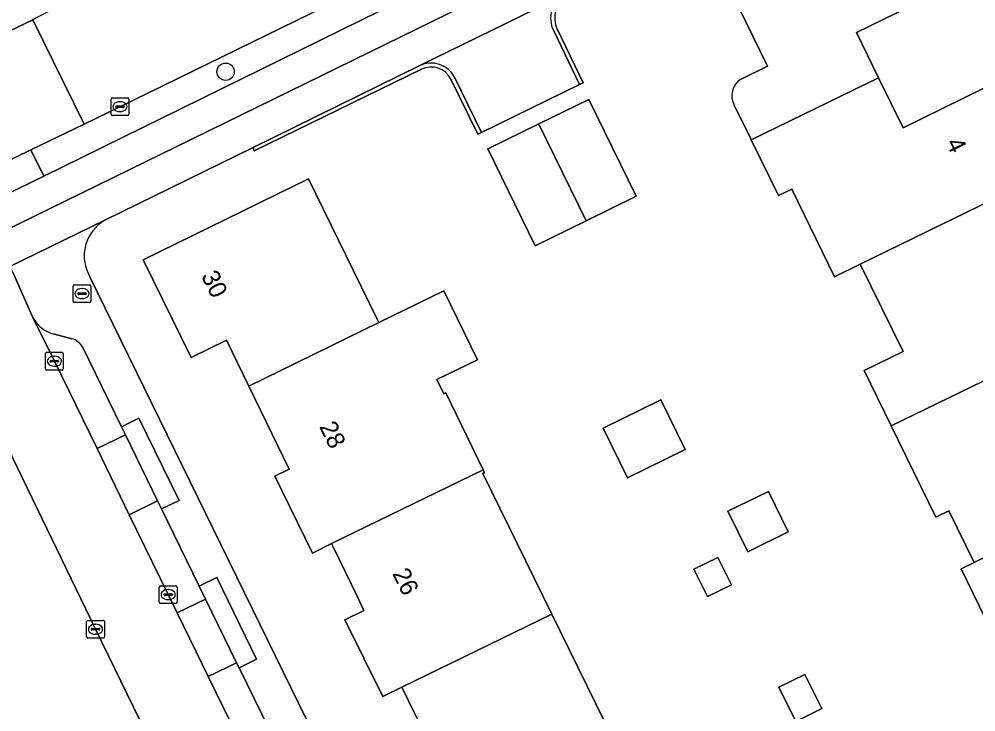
# Model space of a CAD drawing. Extents: x 160455 to 162082, y 388339 to 389736.
# Drawn here: x 160699.9 to 160753.8, y 388767.3 to 388806.3 of the extents above; entities that cross this region are included whole.
import ezdxf

# ---------------------------------------------------------------- set-up
doc = ezdxf.new("R2010")
doc.units = 0
for name, color, linetype in [('IMGEO_Berm_groen', 7, 'Continuous'), ('IMGEO_Boom', 7, 'Continuous'), ('IMGEO_Brandkraan', 7, 'Continuous'), ('IMGEO_Erf', 7, 'Continuous'), ('IMGEO_Fietspad_open', 7, 'Continuous'), ('IMGEO_Groenvoorziening', 7, 'Continuous'), ('IMGEO_Kolk', 7, 'Continuous'), ('IMGEO_Muur', 7, 'Continuous'), ('IMGEO_Pand', 7, 'Continuous'), ('IMGEO_Pand_nummerreeks', 7, 'Continuous'), ('IMGEO_Parkeervlak_open', 7, 'Continuous'), ('IMGEO_Rijbaan_lokaal_gesloten', 7, 'Continuous'), ('IMGEO_Verkeerseiland_open', 7, 'Continuous'), ('IMGEO_Voetpad_open', 7, 'Continuous')]:
    doc.layers.add(name, color=color, linetype=linetype)

msp = doc.modelspace()

# ---------------------------------------------------------------- linework, layer by layer
at = {"layer": 'IMGEO_Berm_groen'}
msp.add_lwpolyline([(160721.36, 388807.285), (160720.692, 388808.751), (160720.422, 388808.602), (160705.59, 388801.342), (160703.586, 388800.369), (160700.593, 388798.916), (160701.311, 388797.443)], close=True, dxfattribs=at)
at = {"layer": 'IMGEO_Boom'}
msp.add_circle((160711.554, 388803.309), 0.489, dxfattribs=at)
at = {"layer": 'IMGEO_Brandkraan'}
for p, q in [((160702.966, 388790.402), (160702.966, 388791.254)), ((160703.041, 388791.328), (160703.893, 388791.328)), ((160703.454, 388791.108), (160703.479, 388791.108)), ((160703.967, 388791.254), (160703.967, 388790.402)), ((160703.225, 388790.822), (160703.225, 388790.834)), ((160703.663, 388790.785), (160703.265, 388790.785)), ((160703.268, 388790.871), (160703.666, 388790.871)), ((160703.477, 388790.548), (160703.452, 388790.548)), ((160703.709, 388790.834), (160703.709, 388790.822)), ((160703.893, 388790.328), (160703.041, 388790.328))]:
    msp.add_line(p, q, dxfattribs=at)
for points in [[(160702.966, 388790.402), (160702.966, 388791.254)], [(160703.041, 388791.328), (160703.893, 388791.328)], [(160703.967, 388791.254), (160703.967, 388790.402)], [(160703.893, 388790.328), (160703.041, 388790.328)]]:
    msp.add_lwpolyline(points, dxfattribs=at)
for centre, radius, start, end in [((160703.043, 388791.252), 0.0765, 91.552, 178.448), ((160703.043, 388791.252), 0.0765, 91.552, 178.448), ((160703.891, 388791.252), 0.0765, 1.552, 88.448), ((160703.891, 388791.252), 0.0765, 1.552, 88.448), ((160703.265, 388790.831), 0.0403, 85.8775, 175.7526), ((160703.262, 388790.821), 0.0366, 178.938, 274.7102), ((160703.666, 388790.828), 0.043, 264.8664, 352.4533), ((160703.67, 388790.833), 0.0386, 1.7309, 96.639), ((160703.043, 388790.404), 0.0765, 181.552, 268.448), ((160703.043, 388790.404), 0.0765, 181.552, 268.448), ((160703.891, 388790.404), 0.0765, 271.552, 358.448), ((160703.891, 388790.404), 0.0765, 271.552, 358.448)]:
    msp.add_arc(centre, radius, start, end, dxfattribs=at)
for centre, major_axis, ratio, start_param, end_param in [((160703.453, 388790.828), (-0.387, 0.002), 0.722429, 4.712389, 7.853982), ((160703.478, 388790.828), (-0.39, 0.002), 0.717154, 1.570796, 4.712389)]:
    msp.add_ellipse(centre, major_axis=major_axis, ratio=ratio, start_param=start_param, end_param=end_param, dxfattribs=at)
at = {"layer": 'IMGEO_Erf'}
for points in [[(160740.569, 388802.888), (160742.068, 388803.624), (160739.584, 388808.699), (160748.904, 388813.275), (160751.608, 388807.748), (160747.062, 388805.524), (160748.312, 388802.966), (160749.688, 388800.152), (160754.231, 388802.38)], [(160730.227, 388805.717), (160731.686, 388802.688), (160731.478, 388802.588), (160725.96, 388799.894), (160725.752, 388799.792), (160724.235, 388802.894)], [(160722.579, 388803.451), (160713.158, 388798.869), (160713.096, 388799.04), (160704.759, 388794.962)], [(160755.369, 388770.42), (160752.96, 388775.341), (160753.697, 388775.7), (160752.274, 388778.609), (160751.538, 388778.249), (160749.025, 388783.384), (160747.5, 388786.499), (160749.69, 388787.572), (160747.282, 388792.491), (160745.828, 388791.78), (160743.42, 388796.7), (160742.684, 388796.339), (160741.146, 388799.481), (160741.102, 388799.571), (160740.191, 388801.433)], [(160722.157, 388767.292), (160721.548, 388768.544), (160721.479, 388768.685), (160720.4, 388768.158), (160718.267, 388772.472), (160719.342, 388773.004), (160718.953, 388773.806), (160717.586, 388776.619), (160717.517, 388776.76), (160716.438, 388776.234), (160714.317, 388780.552), (160715.134, 388780.953), (160712.86, 388785.62), (160711.598, 388788.209), (160709.605, 388787.231), (160706.912, 388792.72), (160716.215, 388797.285), (160718.734, 388792.152), (160720.105, 388789.358), (160720.181, 388789.204), (160723.83, 388790.991), (160725.725, 388787.11), (160723.444, 388785.996), (160723.835, 388785.197), (160723.943, 388785.25), (160726.058, 388780.921), (160726.133, 388780.768), (160726.025, 388780.715), (160729.91, 388772.801), (160733.875, 388764.725)], [(160703.918, 388791.781), (160724.364, 388750), (160764.9, 388667.168), (160765.381, 388666.169), (160766.298, 388664.267), (160941.708, 388750)]]:
    msp.add_lwpolyline(points, dxfattribs=at)
for points in [[(160728.981, 388793.523), (160726.316, 388798.977), (160729.177, 388800.375), (160732.006, 388801.758), (160734.672, 388796.304), (160731.843, 388794.922)], [(160734.177, 388780.472), (160732.811, 388783.255), (160736.054, 388784.846), (160737.419, 388782.064)], [(160740.947, 388776.304), (160739.833, 388778.579), (160742.116, 388779.696), (160743.229, 388777.421)], [(160738.673, 388773.778), (160737.915, 388775.322), (160739.272, 388775.988), (160740.03, 388774.444)], [(160745.111, 388767.48), (160743.646, 388766.761), (160742.699, 388768.689), (160744.164, 388769.408)]]:
    msp.add_lwpolyline(points, close=True, dxfattribs=at)
for centre, radius, start, end in [((160731.374, 388806.321), 1.296, 113.309, 207.7642), ((160723.127, 388802.34), 1.239, 26.5783, 116.2407), ((160741.119, 388801.969), 1.071, 120.884, 209.9897), ((160705.9, 388792.959), 2.305, 119.6569, 210.7248)]:
    msp.add_arc(centre, radius, start, end, dxfattribs=at)
at = {"layer": 'IMGEO_Fietspad_open'}
msp.add_lwpolyline([(160814.94, 388853.077), (160807.357, 388849.403), (160800.037, 388845.82), (160791.543, 388841.683), (160784.31, 388838.109), (160774.906, 388833.514), (160767.644, 388829.959), (160760.974, 388826.661), (160747.35, 388819.997), (160728.479, 388810.767), (160721.36, 388807.285), (160701.311, 388797.443), (160693.649, 388793.713), (160694.449, 388792.087), (160749.247, 388818.903), (160815.775, 388851.461)], dxfattribs=at)
at = {"layer": 'IMGEO_Groenvoorziening'}
msp.add_lwpolyline([(160728.92, 388721.478), (160721.425, 388736.799), (160714.944, 388750), (160712.441, 388755.098), (160704.23, 388771.946), (160697.898, 388784.974), (160695.603, 388789.801), (160695.296, 388790.366), (160693.116, 388789.299), (160694.069, 388787.448), (160694.871, 388785.89), (160689.061, 388782.446), (160639.282, 388758.403)], dxfattribs=at)
at = {"layer": 'IMGEO_Kolk'}
for p, q in [((160705.107, 388800.92), (160705.107, 388801.772)), ((160705.182, 388801.846), (160706.034, 388801.846)), ((160706.108, 388801.772), (160706.108, 388800.92)), ((160705.366, 388801.34), (160705.366, 388801.352)), ((160705.804, 388801.303), (160705.406, 388801.303)), ((160705.409, 388801.389), (160705.807, 388801.389)), ((160705.595, 388801.626), (160705.62, 388801.626)), ((160705.85, 388801.352), (160705.85, 388801.34)), ((160706.034, 388800.846), (160705.182, 388800.846)), ((160705.618, 388801.066), (160705.593, 388801.066)), ((160701.416, 388786.6), (160701.416, 388787.452)), ((160701.491, 388787.526), (160702.343, 388787.526)), ((160701.904, 388787.306), (160701.929, 388787.306)), ((160702.417, 388787.452), (160702.417, 388786.6)), ((160701.675, 388787.02), (160701.675, 388787.032)), ((160702.113, 388786.983), (160701.715, 388786.983)), ((160701.718, 388787.069), (160702.116, 388787.069)), ((160701.927, 388786.746), (160701.902, 388786.746)), ((160702.159, 388787.032), (160702.159, 388787.02)), ((160702.343, 388786.526), (160701.491, 388786.526)), ((160707.818, 388773.467), (160707.818, 388774.319)), ((160707.893, 388774.393), (160708.745, 388774.393)), ((160708.819, 388774.319), (160708.819, 388773.467)), ((160708.077, 388773.887), (160708.077, 388773.899)), ((160708.515, 388773.85), (160708.117, 388773.85)), ((160708.12, 388773.936), (160708.518, 388773.936)), ((160708.306, 388774.173), (160708.331, 388774.173)), ((160708.561, 388773.899), (160708.561, 388773.887)), ((160708.745, 388773.393), (160707.893, 388773.393)), ((160708.329, 388773.613), (160708.304, 388773.613)), ((160703.728, 388771.52), (160703.728, 388772.372)), ((160703.803, 388772.446), (160704.655, 388772.446)), ((160704.216, 388772.226), (160704.241, 388772.226)), ((160704.729, 388772.372), (160704.729, 388771.52)), ((160703.987, 388771.94), (160703.987, 388771.952)), ((160704.425, 388771.903), (160704.027, 388771.903)), ((160704.03, 388771.989), (160704.428, 388771.989)), ((160704.239, 388771.666), (160704.214, 388771.666)), ((160704.471, 388771.952), (160704.471, 388771.94)), ((160704.655, 388771.446), (160703.803, 388771.446))]:
    msp.add_line(p, q, dxfattribs=at)
for points in [[(160705.107, 388800.92), (160705.107, 388801.772)], [(160705.182, 388801.846), (160706.034, 388801.846)], [(160706.108, 388801.772), (160706.108, 388800.92)], [(160706.034, 388800.846), (160705.182, 388800.846)], [(160701.416, 388786.6), (160701.416, 388787.452)], [(160701.491, 388787.526), (160702.343, 388787.526)], [(160702.417, 388787.452), (160702.417, 388786.6)], [(160702.343, 388786.526), (160701.491, 388786.526)], [(160707.818, 388773.467), (160707.818, 388774.319)], [(160707.893, 388774.393), (160708.745, 388774.393)], [(160708.819, 388774.319), (160708.819, 388773.467)], [(160708.745, 388773.393), (160707.893, 388773.393)], [(160703.728, 388771.52), (160703.728, 388772.372)], [(160703.803, 388772.446), (160704.655, 388772.446)], [(160704.729, 388772.372), (160704.729, 388771.52)], [(160704.655, 388771.446), (160703.803, 388771.446)]]:
    msp.add_lwpolyline(points, dxfattribs=at)
for centre, radius, start, end in [((160705.184, 388801.77), 0.0765, 91.552, 178.448), ((160705.184, 388801.77), 0.0765, 91.552, 178.448), ((160706.032, 388801.77), 0.0765, 1.552, 88.448), ((160706.032, 388801.77), 0.0765, 1.552, 88.448), ((160705.406, 388801.349), 0.0403, 85.8775, 175.7526), ((160705.403, 388801.339), 0.0366, 178.938, 274.7102), ((160705.807, 388801.346), 0.043, 264.8664, 352.4533), ((160705.811, 388801.351), 0.0386, 1.7309, 96.639), ((160705.184, 388800.922), 0.0765, 181.552, 268.448), ((160705.184, 388800.922), 0.0765, 181.552, 268.448), ((160706.032, 388800.922), 0.0765, 271.552, 358.448), ((160706.032, 388800.922), 0.0765, 271.552, 358.448), ((160701.493, 388787.45), 0.0765, 91.552, 178.448), ((160701.493, 388787.45), 0.0765, 91.552, 178.448), ((160702.341, 388787.45), 0.0765, 1.552, 88.448), ((160702.341, 388787.45), 0.0765, 1.552, 88.448), ((160701.715, 388787.029), 0.0403, 85.8775, 175.7526), ((160701.712, 388787.019), 0.0366, 178.938, 274.7102), ((160702.116, 388787.026), 0.043, 264.8664, 352.4533), ((160702.12, 388787.031), 0.0386, 1.7309, 96.639), ((160701.493, 388786.602), 0.0765, 181.552, 268.448), ((160701.493, 388786.602), 0.0765, 181.552, 268.448), ((160702.341, 388786.602), 0.0765, 271.552, 358.448), ((160702.341, 388786.602), 0.0765, 271.552, 358.448), ((160707.895, 388774.317), 0.0765, 91.552, 178.448), ((160707.895, 388774.317), 0.0765, 91.552, 178.448), ((160708.743, 388774.317), 0.0765, 1.552, 88.448), ((160708.743, 388774.317), 0.0765, 1.552, 88.448), ((160708.117, 388773.896), 0.0403, 85.8775, 175.7526), ((160708.114, 388773.886), 0.0366, 178.938, 274.7102), ((160708.518, 388773.893), 0.043, 264.8664, 352.4533), ((160708.522, 388773.898), 0.0386, 1.7309, 96.639), ((160707.895, 388773.469), 0.0765, 181.552, 268.448), ((160707.895, 388773.469), 0.0765, 181.552, 268.448), ((160708.743, 388773.469), 0.0765, 271.552, 358.448), ((160708.743, 388773.469), 0.0765, 271.552, 358.448), ((160703.805, 388772.37), 0.0765, 91.552, 178.448), ((160703.805, 388772.37), 0.0765, 91.552, 178.448), ((160704.653, 388772.37), 0.0765, 1.552, 88.448), ((160704.653, 388772.37), 0.0765, 1.552, 88.448), ((160704.027, 388771.949), 0.0403, 85.8775, 175.7526), ((160704.024, 388771.939), 0.0366, 178.938, 274.7102), ((160704.428, 388771.946), 0.043, 264.8664, 352.4533), ((160704.432, 388771.951), 0.0386, 1.7309, 96.639), ((160703.805, 388771.522), 0.0765, 181.552, 268.448), ((160703.805, 388771.522), 0.0765, 181.552, 268.448), ((160704.653, 388771.522), 0.0765, 271.552, 358.448), ((160704.653, 388771.522), 0.0765, 271.552, 358.448)]:
    msp.add_arc(centre, radius, start, end, dxfattribs=at)
for centre, major_axis, ratio, start_param, end_param in [((160705.594, 388801.346), (-0.387, 0.002), 0.722429, 4.712389, 7.853982), ((160705.619, 388801.346), (-0.39, 0.002), 0.717154, 1.570796, 4.712389), ((160701.903, 388787.026), (-0.387, 0.002), 0.722429, 4.712389, 7.853982), ((160701.928, 388787.026), (-0.39, 0.002), 0.717154, 1.570796, 4.712389), ((160708.305, 388773.893), (-0.387, 0.002), 0.722429, 4.712389, 7.853982), ((160708.33, 388773.893), (-0.39, 0.002), 0.717154, 1.570796, 4.712389), ((160704.215, 388771.946), (-0.387, 0.002), 0.722429, 4.712389, 7.853982), ((160704.24, 388771.946), (-0.39, 0.002), 0.717154, 1.570796, 4.712389)]:
    msp.add_ellipse(centre, major_axis=major_axis, ratio=ratio, start_param=start_param, end_param=end_param, dxfattribs=at)
at = {"layer": 'IMGEO_Muur'}
for points in [[(160730.022, 388805.61), (160731.478, 388802.588), (160731.686, 388802.688), (160730.227, 388805.717)], [(160722.48, 388803.659), (160713.096, 388799.04), (160713.158, 388798.869), (160722.579, 388803.451)], [(160724.235, 388802.894), (160725.752, 388799.792), (160725.96, 388799.894), (160724.442, 388802.997)]]:
    msp.add_lwpolyline(points, dxfattribs=at)
for centre, radius, start, end in [((160731.373, 388806.321), 1.526, 118.8179, 207.7528), ((160731.374, 388806.321), 1.296, 113.309, 207.7642), ((160723.115, 388802.304), 1.497, 27.5894, 115.1207), ((160723.127, 388802.34), 1.239, 26.5783, 116.2407)]:
    msp.add_arc(centre, radius, start, end, dxfattribs=at)
at = {"layer": 'IMGEO_Pand'}
msp.add_lwpolyline([(160740.191, 388801.433), (160741.102, 388799.571), (160741.146, 388799.481), (160748.312, 388802.966), (160747.062, 388805.524), (160751.608, 388807.748), (160748.904, 388813.275), (160739.584, 388808.699), (160742.068, 388803.624), (160740.569, 388802.888)], dxfattribs=at)
for points in [[(160756.237, 388796.855), (160755.5, 388798.362), (160756.066, 388798.639), (160754.231, 388802.38), (160749.688, 388800.152), (160748.312, 388802.966), (160741.146, 388799.481), (160742.684, 388796.339), (160743.42, 388796.7), (160745.828, 388791.78), (160747.282, 388792.491)], [(160731.843, 388794.922), (160734.672, 388796.304), (160732.006, 388801.758), (160729.177, 388800.375), (160729.188, 388800.353)], [(160731.843, 388794.922), (160729.188, 388800.353), (160729.177, 388800.375), (160726.316, 388798.977), (160728.981, 388793.523)], [(160712.86, 388785.62), (160720.181, 388789.204), (160720.105, 388789.358), (160718.734, 388792.152), (160716.215, 388797.285), (160706.912, 388792.72), (160709.605, 388787.231), (160711.598, 388788.209)], [(160749.025, 388783.384), (160756.132, 388786.849), (160754.753, 388789.659), (160759.355, 388791.904), (160757.521, 388795.663), (160756.954, 388795.387), (160756.237, 388796.855), (160747.282, 388792.491), (160749.69, 388787.572), (160747.5, 388786.499)], [(160723.943, 388785.25), (160723.835, 388785.197), (160723.444, 388785.996), (160725.725, 388787.11), (160723.83, 388790.991), (160720.181, 388789.204), (160712.86, 388785.62), (160715.134, 388780.953), (160714.317, 388780.552), (160716.438, 388776.234), (160717.517, 388776.76), (160726.058, 388780.921)], [(160749.025, 388783.384), (160751.538, 388778.249), (160752.274, 388778.609), (160753.697, 388775.7), (160764.101, 388780.783), (160763.371, 388782.269), (160763.937, 388782.546), (160762.105, 388786.298), (160757.504, 388784.052), (160756.132, 388786.849)], [(160734.177, 388780.472), (160737.419, 388782.064), (160736.054, 388784.846), (160732.811, 388783.255)], [(160726.058, 388780.921), (160717.517, 388776.76), (160717.586, 388776.619), (160718.953, 388773.806), (160719.342, 388773.004), (160718.267, 388772.472), (160720.4, 388768.158), (160721.479, 388768.685), (160729.91, 388772.801), (160726.025, 388780.715), (160726.133, 388780.768)], [(160756.893, 388767.305), (160763.999, 388770.779), (160762.63, 388773.573), (160767.23, 388775.821), (160765.39, 388779.587), (160764.824, 388779.31), (160764.101, 388780.783), (160753.697, 388775.7), (160752.96, 388775.341), (160755.369, 388770.42)], [(160739.833, 388778.579), (160740.947, 388776.304), (160743.229, 388777.421), (160742.116, 388779.696)], [(160737.915, 388775.322), (160738.673, 388773.778), (160740.03, 388774.444), (160739.272, 388775.988)], [(160729.91, 388772.801), (160721.479, 388768.685), (160721.548, 388768.544), (160722.157, 388767.292), (160723.311, 388764.922), (160722.234, 388764.393), (160724.355, 388760.068), (160725.433, 388760.596), (160733.875, 388764.725)], [(160742.699, 388768.689), (160743.646, 388766.761), (160745.111, 388767.48), (160744.164, 388769.408)]]:
    msp.add_lwpolyline(points, close=True, dxfattribs=at)
msp.add_arc((160741.119, 388801.969), 1.071, 120.884, 209.9897, dxfattribs=at)
at = {"layer": 'IMGEO_Parkeervlak_open'}
for points in [[(160730.637, 388807.658), (160722.48, 388803.659)], [(160724.442, 388802.997), (160725.96, 388799.894), (160731.478, 388802.588), (160730.022, 388805.61)], [(160700.706, 388789.491), (160701.916, 388787.025), (160704.313, 388782.107), (160705.909, 388782.885), (160705.688, 388783.337), (160703.494, 388787.832)], [(160702.893, 388788.291), (160701.916, 388788.539)]]:
    msp.add_lwpolyline(points, dxfattribs=at)
for points in [[(160705.909, 388782.885), (160704.313, 388782.107), (160706.127, 388778.388), (160707.724, 388779.167)], [(160707.945, 388778.713), (160707.724, 388779.167), (160706.127, 388778.388), (160708.318, 388773.893), (160708.821, 388772.864), (160710.42, 388773.646), (160710.062, 388774.377)], [(160710.42, 388773.646), (160708.821, 388772.864), (160710.574, 388769.28), (160712.173, 388770.062)], [(160712.313, 388769.775), (160712.173, 388770.062), (160710.574, 388769.28), (160712.803, 388764.723), (160714.404, 388765.506), (160714.035, 388766.254)]]:
    msp.add_lwpolyline(points, close=True, dxfattribs=at)
for centre, radius, start, end in [((160731.373, 388806.321), 1.526, 118.8179, 207.7528), ((160723.115, 388802.304), 1.497, 27.5894, 115.1207), ((160702.316, 388790.293), 1.799, 206.4671, 257.1432), ((160702.648, 388787.347), 0.975, 29.8115, 75.4486)]:
    msp.add_arc(centre, radius, start, end, dxfattribs=at)
at = {"layer": 'IMGEO_Rijbaan_lokaal_gesloten'}
for points in [[(160757.309, 388833.976), (160743.619, 388827.3), (160742.405, 388826.733), (160739.341, 388825.221), (160731.49, 388821.372), (160706.188, 388808.94), (160701.76, 388806.77), (160700.822, 388806.3), (160700.703, 388806.24), (160703.586, 388800.369), (160705.59, 388801.342), (160720.422, 388808.602), (160720.692, 388808.751), (160727.808, 388812.252), (160734.385, 388815.434), (160745.575, 388820.932), (160746.633, 388821.448), (160760.283, 388828.134)], [(160732.673, 388724.094), (160730.208, 388729.122), (160728.626, 388732.351), (160726.32, 388737.054), (160724.966, 388739.816), (160724.665, 388740.432), (160722.358, 388745.16), (160720.496, 388748.976), (160719.996, 388750), (160718.479, 388753.109), (160716.784, 388756.582), (160716.594, 388756.971), (160714.434, 388761.387), (160712.803, 388764.723), (160710.574, 388769.28), (160708.821, 388772.864), (160708.318, 388773.893), (160706.127, 388778.388), (160704.313, 388782.107), (160701.916, 388787.025), (160700.706, 388789.491), (160699.687, 388791.776)], [(160697.898, 388784.974), (160704.23, 388771.946), (160712.441, 388755.098), (160714.944, 388750), (160721.425, 388736.799), (160728.92, 388721.478)]]:
    msp.add_lwpolyline(points, dxfattribs=at)
msp.add_lwpolyline([(160686.503, 388791.99), (160688.347, 388792.888), (160689.101, 388793.311), (160689.717, 388793.611), (160700.593, 388798.916), (160703.586, 388800.369), (160700.703, 388806.24), (160697.98, 388804.929), (160686.823, 388799.459), (160683.606, 388797.854)], close=True, dxfattribs=at)
at = {"layer": 'IMGEO_Verkeerseiland_open'}
msp.add_lwpolyline([(160702.657, 388809.195), (160707.533, 388811.581), (160716.991, 388816.218), (160716.69, 388816.833), (160707.492, 388812.318), (160688.97, 388803.215), (160685.77, 388801.642), (160686.645, 388799.828), (160686.823, 388799.459), (160697.98, 388804.929), (160700.703, 388806.24), (160700.822, 388806.3), (160700.991, 388806.404)], dxfattribs=at)
msp.add_lwpolyline([(160701.311, 388797.443), (160700.593, 388798.916), (160689.717, 388793.611), (160690.443, 388792.152), (160693.649, 388793.713)], close=True, dxfattribs=at)
at = {"layer": 'IMGEO_Voetpad_open'}
for points in [[(160815.775, 388851.461), (160749.247, 388818.903), (160694.449, 388792.087), (160695.296, 388790.366), (160699.413, 388792.355), (160704.759, 388794.962), (160713.096, 388799.04), (160722.48, 388803.659), (160730.637, 388807.658), (160740.102, 388812.273), (160748.547, 388816.384), (160748.7, 388816.472), (160753.839, 388819.002), (160757.844, 388820.96), (160763.253, 388823.601), (160814.32, 388848.575)], [(160704.759, 388794.962), (160699.413, 388792.355), (160699.687, 388791.776), (160700.706, 388789.491)], [(160771.675, 388653), (160770.89, 388654.736), (160770.196, 388656.176), (160769.08, 388658.493), (160766.298, 388664.267), (160765.381, 388666.169), (160764.9, 388667.168), (160724.364, 388750), (160703.918, 388791.781)], [(160701.916, 388788.539), (160702.893, 388788.291)], [(160703.494, 388787.832), (160705.688, 388783.337), (160706.677, 388783.82), (160708.934, 388779.196), (160707.945, 388778.713), (160710.062, 388774.377), (160711.05, 388774.86), (160713.301, 388770.258), (160712.313, 388769.775), (160714.035, 388766.254)]]:
    msp.add_lwpolyline(points, dxfattribs=at)
for points in [[(160706.677, 388783.82), (160705.688, 388783.337), (160705.909, 388782.885), (160707.724, 388779.167), (160707.945, 388778.713), (160708.934, 388779.196)], [(160711.05, 388774.86), (160710.062, 388774.377), (160710.42, 388773.646), (160712.173, 388770.062), (160712.313, 388769.775), (160713.301, 388770.258)]]:
    msp.add_lwpolyline(points, close=True, dxfattribs=at)
for centre, radius, start, end in [((160705.9, 388792.959), 2.305, 119.6569, 210.7248), ((160702.316, 388790.293), 1.799, 206.4671, 257.1432), ((160702.648, 388787.347), 0.975, 29.8115, 75.4486)]:
    msp.add_arc(centre, radius, start, end, dxfattribs=at)

# ---------------------------------------------------------------- texts
at = {"layer": 'IMGEO_Pand_nummerreeks'}
for s, rotation, p in [('4', 296.1284, (160752.083, 388799.312)), ('30', 296.1324, (160710.158, 388791.825)), ('28', 296.4475, (160716.805, 388783.345)), ('26', 296.4475, (160720.915, 388775.082))]:
    msp.add_text(s, height=1, rotation=rotation, dxfattribs=at).set_placement(p)

doc.saveas('drawing.dxf')
